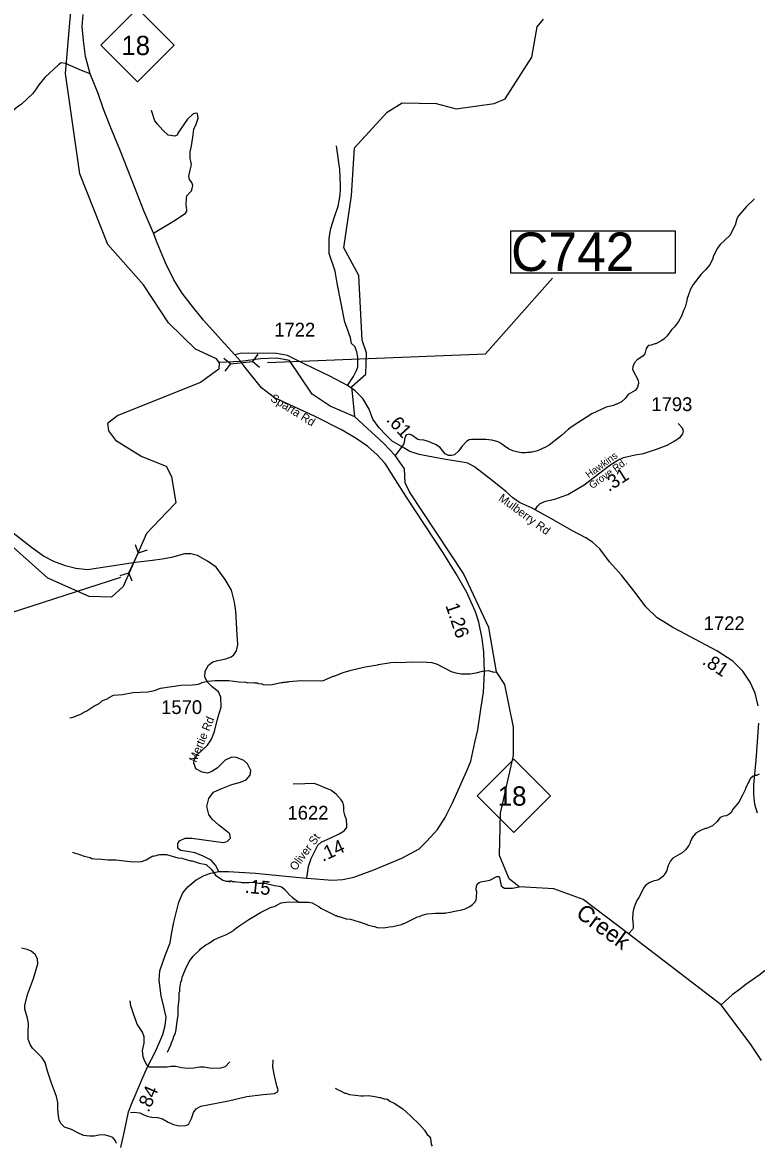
# Model space of a CAD drawing. Extents: x 1248089 to 1457196, y 820910 to 988753.
# Drawn here: x 1350937 to 1357600, y 918442 to 928641 of the extents above; entities that cross this region are included whole.
import ezdxf

# ---------------------------------------------------------------- set-up
doc = ezdxf.new("R2010")
doc.units = 0
for name, color, linetype in [('Exist Hydrographic Creek Single Shore', 7, 'Continuous'), ('Exist Hydrographic Misc Water Feature', 7, 'Continuous'), ('Exist Road Non-System Type 51', 7, 'Continuous'), ('Exist Road Primary NC Attributed', 7, 'Continuous'), ('Exist Road Primary NC Label', 7, 'Continuous'), ('Exist Road Primary NC Shield CELL', 7, 'Continuous'), ('Exist Road Primary NC Shield Number Label', 7, 'Continuous'), ('Exist Road Primary NC Structure Culvert CELL', 7, 'Continuous'), ('Exist Road Primary NC Structure Culvert Number Label', 7, 'Continuous'), ('Exist Road Secondary Structure Pipe CELL', 7, 'Continuous'), ('Exist Road Secondary Type 51 Attributed', 7, 'Continuous'), ('Exist Road Secondary Type 51 Label', 7, 'Continuous'), ('Prop CMT Slope Fill', 7, 'Continuous'), ('Prop GRAU CAT1 Cell', 7, 'Continuous'), ('Prop Lane Arrow CELL', 7, 'Continuous'), ('Prop Lane Lines', 7, 'Continuous'), ('Scratch_Level_4', 7, 'Continuous')]:
    doc.layers.add(name, color=color, linetype=linetype)

msp = doc.modelspace()

# ---------------------------------------------------------------- linework, layer by layer
at = {"layer": 'Exist Hydrographic Creek Single Shore'}
for points in [[(1352723, 925553), (1352698, 925587), (1352508, 925673), (1352264, 925914), (1352037, 926260), (1351712, 926624), (1351459, 927266), (1351328, 928178), (1351397, 928991), (1351488, 929324), (1351506, 929816), (1351411, 930018)], [(1353954, 925059), (1353927, 925336), (1354055, 925448), (1354059, 925642), (1354020, 925757), (1353991, 926342), (1353855, 926594), (1353923, 927069), (1353950, 927502), (1354249, 927827), (1354384, 927910), (1354692, 927904), (1354875, 927857), (1355218, 927906), (1355319, 927947), (1355561, 928326), (1355608, 928601), (1355668, 928672)], [(1352723, 925553), (1352720, 925494), (1352552, 925373), (1351802, 925073), (1351709, 924999), (1351717, 924933), (1351781, 924847), (1352020, 924701), (1352243, 924611), (1352290, 924518), (1352328, 924278), (1352249, 924193), (1352064, 924000), (1351850, 923519)], [(1353954, 925059), (1353731, 925156), (1353567, 925267), (1353360, 925571), (1353245, 925592), (1353098, 925588), (1352918, 925561), (1352723, 925553)], [(1357645, 919214), (1357548, 919360), (1357279, 919720), (1356437, 920366), (1356026, 920678), (1355761, 920775), (1355445, 920791), (1355354, 920865), (1355267, 921077), (1355276, 921461), (1355396, 921984), (1355393, 922243), (1355315, 922628), (1355240, 922745), (1355172, 923148), (1354942, 923637), (1354452, 924379), (1354411, 924459), (1354406, 924589), (1354319, 924708), (1354216, 924818), (1353954, 925059)], [(1351850, 923519), (1351746, 923421), (1351542, 923427), (1351168, 923595), (1350572, 924123)]]:
    msp.add_lwpolyline(points, dxfattribs=at)
at = {"layer": 'Exist Hydrographic Misc Water Feature'}
for points in [[(1357580, 927041), (1357575, 927034), (1357510, 926971), (1357438, 926885), (1357422, 926857), (1357408, 926801), (1357359, 926706), (1357271, 926624), (1357246, 926593), (1357210, 926522), (1357202, 926490), (1357175, 926437), (1357137, 926395), (1357097, 926356), (1357025, 926262), (1356995, 926207), (1356995, 926199), (1356983, 926175), (1356983, 926167), (1356970, 926135), (1356965, 926103), (1356952, 926056), (1356938, 926024), (1356920, 925973), (1356893, 925925), (1356856, 925878), (1356848, 925869)], [(1356848, 925869), (1356830, 925850), (1356789, 925795), (1356758, 925766), (1356734, 925749), (1356685, 925722), (1356677, 925722), (1356645, 925711), (1356623, 925709), (1356615, 925703), (1356600, 925680), (1356587, 925632), (1356567, 925610), (1356516, 925578), (1356489, 925546), (1356477, 925515), (1356476, 925491), (1356526, 925393), (1356529, 925361), (1356520, 925330), (1356512, 925314), (1356500, 925300), (1356435, 925263), (1356404, 925224), (1356374, 925195), (1356333, 925174), (1356325, 925174), (1356301, 925163), (1356236, 925148), (1356107, 925087), (1355935, 924979), (1355894, 924948), (1355831, 924891), (1355717, 924804), (1355685, 924784), (1355612, 924750), (1355564, 924739), (1355548, 924740), (1355540, 924736), (1355522, 924736), (1355507, 924732), (1355467, 924733), (1355436, 924738), (1355388, 924751), (1355348, 924768), (1355309, 924795), (1355277, 924822), (1355254, 924834), (1355198, 924847), (1355142, 924853), (1355014, 924855), (1354992, 924850), (1354968, 924837), (1354925, 924789), (1354898, 924750), (1354859, 924715), (1354835, 924708), (1354803, 924708), (1354775, 924723), (1354725, 924784), (1354685, 924809), (1354614, 924840), (1354582, 924849), (1354542, 924850), (1354526, 924854), (1354471, 924892), (1354447, 924902), (1354425, 924897), (1354417, 924889), (1354406, 924857), (1354406, 924841), (1354397, 924809), (1354319, 924708)], [(1352653, 922663), (1352684, 922666), (1352810, 922665), (1352902, 922653), (1352966, 922650), (1352982, 922645), (1353038, 922648), (1353046, 922644), (1353070, 922643), (1353078, 922639), (1353114, 922634), (1353122, 922630), (1353190, 922625), (1353286, 922647), (1353302, 922646), (1353310, 922650), (1353326, 922650), (1353334, 922654), (1353350, 922653), (1353358, 922657), (1353390, 922660), (1353471, 922664), (1353654, 922662), (1353671, 922666), (1353759, 922704), (1353767, 922704), (1353848, 922738), (1353921, 922760), (1354049, 922789), (1354162, 922807), (1354170, 922811), (1354282, 922828), (1354322, 922831), (1354378, 922830), (1354466, 922836), (1354608, 922833), (1354652, 922828), (1354702, 922815), (1354828, 922748), (1354872, 922735), (1354920, 922726), (1355000, 922726), (1355056, 922735), (1355112, 922750), (1355168, 922756), (1355217, 922740), (1355240, 922745)], [(1351367, 922326), (1351399, 922333), (1351480, 922367), (1351488, 922375), (1351521, 922390), (1351577, 922425), (1351586, 922433), (1351634, 922456), (1351663, 922483), (1351715, 922502), (1351717, 922507), (1351764, 922533), (1351844, 922539), (1351940, 922557), (1352076, 922562), (1352137, 922576), (1352189, 922595), (1352374, 922623), (1352478, 922625), (1352510, 922628), (1352534, 922631), (1352570, 922646), (1352616, 922659), (1352653, 922663)], [(1357624, 921815), (1357600, 921802), (1357588, 921802), (1357570, 921797), (1357547, 921775), (1357501, 921688), (1357497, 921672), (1357474, 921625), (1357439, 921562), (1357389, 921499), (1357370, 921467), (1357348, 921448), (1357324, 921436), (1357300, 921433), (1357269, 921421), (1357241, 921382), (1357202, 921347), (1357145, 921320), (1357137, 921320), (1357099, 921307), (1357050, 921278), (1357015, 921239), (1357011, 921223), (1356999, 921199), (1356998, 921191), (1356986, 921168), (1356955, 921129), (1356924, 921099), (1356841, 921051), (1356819, 921028), (1356794, 920980), (1356785, 920940), (1356768, 920909), (1356750, 920885), (1356719, 920860), (1356703, 920852), (1356663, 920843), (1356625, 920828), (1356594, 920805), (1356582, 920789), (1356532, 920694), (1356519, 920678), (1356507, 920655), (1356486, 920599), (1356477, 920559), (1356475, 920495), (1356479, 920487), (1356479, 920463), (1356482, 920455), (1356482, 920415), (1356475, 920403), (1356437, 920366)], [(1351393, 921107), (1351416, 921097), (1351440, 921092), (1351456, 921084), (1351496, 921071), (1351552, 921058), (1351567, 921049), (1351595, 921045), (1351658, 921044), (1351715, 921038), (1351784, 921038), (1351915, 921022), (1351987, 921020), (1352019, 921023), (1352059, 921036), (1352120, 921073), (1352127, 921071), (1352184, 921085), (1352244, 921084), (1352348, 921056), (1352383, 921051), (1352463, 921029), (1352479, 921029), (1352542, 921008), (1352606, 920994), (1352654, 920950), (1352690, 920899), (1352755, 920851), (1352787, 920842), (1352811, 920842), (1352819, 920837), (1352827, 920845), (1352835, 920845), (1352843, 920841), (1352865, 920840), (1352879, 920836), (1352919, 920835), (1352927, 920831), (1352991, 920830), (1353031, 920833), (1353082, 920824), (1353137, 920824), (1353226, 920804), (1353266, 920799), (1353290, 920791), (1353317, 920772), (1353360, 920719), (1353388, 920695), (1353445, 920652)], [(1353445, 920652), (1353533, 920653), (1353553, 920649), (1353567, 920645), (1353630, 920611), (1353646, 920599), (1353748, 920545), (1353780, 920532), (1353788, 920532), (1353804, 920523), (1353812, 920523), (1353875, 920502), (1353915, 920497), (1353995, 920475), (1354011, 920467), (1354058, 920454), (1354074, 920445), (1354134, 920432), (1354158, 920423), (1354218, 920418), (1354266, 920429), (1354298, 920432), (1354378, 920451), (1354395, 920458), (1354403, 920458), (1354524, 920519), (1354540, 920523), (1354564, 920534), (1354612, 920545), (1354685, 920552), (1354773, 920554), (1354781, 920557), (1354821, 920561), (1354861, 920572), (1354925, 920582), (1354957, 920593), (1354998, 920613), (1355022, 920630), (1355043, 920652), (1355055, 920675), (1355060, 920699), (1355061, 920747), (1355057, 920763), (1355058, 920799), (1355066, 920815), (1355083, 920831), (1355099, 920838), (1355179, 920852), (1355244, 920887), (1355260, 920885), (1355266, 920878), (1355271, 920862), (1355275, 920830), (1355284, 920802), (1355298, 920790), (1355314, 920781), (1355386, 920780), (1355445, 920791)], [(1352253, 919290), (1352287, 919362), (1352287, 919370), (1352308, 919417), (1352308, 919425), (1352325, 919465), (1352334, 919497), (1352342, 919573), (1352352, 919624), (1352350, 919696), (1352360, 919772), (1352361, 919830), (1352365, 919844), (1352366, 919870), (1352375, 919926), (1352383, 919947), (1352388, 919971), (1352426, 920066), (1352455, 920118), (1352488, 920161), (1352547, 920220), (1352554, 920229), (1352602, 920266), (1352627, 920278), (1352675, 920309), (1352728, 920336), (1352788, 920358), (1352849, 920393), (1352852, 920398), (1352892, 920428), (1352991, 920496), (1353097, 920559), (1353190, 920605), (1353234, 920616), (1353239, 920622), (1353287, 920647), (1353351, 920654), (1353445, 920652)], [(1357681, 920036), (1357632, 919996), (1357502, 919904), (1357476, 919885), (1357454, 919864), (1357378, 919811), (1357279, 919720)], [(1353777, 918964), (1353802, 918948), (1353818, 918943), (1353865, 918918), (1353873, 918918), (1353905, 918905), (1354009, 918893), (1354032, 918893), (1354077, 918898), (1354136, 918888), (1354179, 918878), (1354184, 918879), (1354229, 918863), (1354244, 918866), (1354271, 918845), (1354311, 918828), (1354390, 918776), (1354461, 918713), (1354542, 918632), (1354586, 918582), (1354611, 918544), (1354628, 918527), (1354640, 918509), (1354643, 918477), (1354647, 918469), (1354647, 918453), (1354655, 918437)]]:
    msp.add_lwpolyline(points, dxfattribs=at)
at = {"layer": 'Exist Road Non-System Type 51'}
for points in [[(1351551, 928176), (1351474, 928204), (1351328, 928269), (1351289, 928274), (1351265, 928257), (1351141, 928141), (1351086, 928075), (1351057, 928029), (1351028, 927993), (1350929, 927899), (1350889, 927871), (1350851, 927839), (1350817, 927789), (1350783, 927736), (1350771, 927684), (1350775, 927633)], [(1352126, 926727), (1352322, 926847), (1352416, 926908), (1352430, 926926), (1352428, 926940), (1352423, 926989), (1352425, 927043), (1352430, 927068), (1352457, 927097), (1352472, 927113), (1352479, 927133), (1352484, 927162), (1352475, 927189), (1352455, 927216), (1352448, 927246), (1352460, 927300), (1352472, 927349), (1352467, 927381), (1352460, 927405), (1352460, 927467), (1352472, 927521), (1352484, 927599), (1352494, 927673), (1352514, 927719), (1352531, 927771), (1352529, 927793), (1352526, 927813), (1352506, 927818), (1352484, 927808), (1352435, 927764), (1352349, 927636), (1352345, 927621), (1352320, 927609), (1352259, 927619), (1352212, 927663), (1352163, 927719), (1352138, 927749), (1352109, 927842)], [(1353887, 925345), (1353943, 925425), (1353970, 925481), (1353980, 925515), (1353982, 925533), (1353980, 925601), (1353972, 925650), (1353953, 925697), (1353923, 925727), (1353916, 925776), (1353879, 925879), (1353862, 925920), (1353793, 926275), (1353776, 926383), (1353722, 926543), (1353720, 926624), (1353722, 926683), (1353737, 926769), (1353771, 926877), (1353803, 926974), (1353818, 927055), (1353823, 927114), (1353823, 927165), (1353818, 927305), (1353788, 927521)], [(1353863, 921444), (1353855, 921479), (1353855, 921520), (1353844, 921560), (1353829, 921582), (1353784, 921632), (1353736, 921669), (1353706, 921683), (1353682, 921692), (1353626, 921715), (1353585, 921730), (1353501, 921728), (1353394, 921725)], [(1351791, 918461), (1351783, 918484), (1351758, 918514), (1351724, 918528), (1351680, 918541), (1351632, 918537), (1351588, 918528), (1351546, 918528), (1351492, 918535), (1351435, 918562), (1351381, 918587), (1351320, 918610), (1351289, 918639), (1351270, 918673), (1351263, 918713), (1351259, 918771), (1351259, 918834), (1351247, 918889), (1351201, 919010), (1351165, 919117), (1351144, 919197), (1351117, 919239), (1351027, 919327), (1351006, 919361), (1350989, 919409), (1350989, 919470), (1350993, 919551), (1350983, 919600), (1350958, 919681), (1350958, 919715), (1350983, 919813), (1351037, 919958), (1351062, 920040), (1351077, 920092), (1351075, 920138), (1351054, 920178), (1351016, 920208), (1350981, 920224), (1350930, 920235)], [(1352087, 919153), (1352068, 919170), (1352047, 919210), (1352034, 919249), (1352028, 919306), (1352041, 919371), (1352041, 919428), (1352026, 919472), (1351978, 919545), (1351944, 919639), (1351921, 919711), (1351915, 919755)], [(1351919, 918742), (1351946, 918744), (1352003, 918740), (1352034, 918723), (1352070, 918709), (1352112, 918700), (1352162, 918696), (1352208, 918686), (1352260, 918654), (1352309, 918633), (1352359, 918621), (1352418, 918623), (1352445, 918633), (1352472, 918688), (1352489, 918742), (1352514, 918776), (1352556, 918799), (1352635, 918815), (1352807, 918849), (1352973, 918887), (1353123, 918906), (1353224, 918916), (1353251, 918929), (1353257, 918948), (1353247, 918985), (1353224, 919075), (1353211, 919153), (1353214, 919222)], [(1352820, 919201), (1352776, 919157), (1352736, 919145), (1352656, 919143), (1352583, 919153), (1352545, 919155), (1352493, 919145), (1352439, 919143), (1352380, 919149), (1352328, 919161), (1352288, 919161), (1352250, 919153), (1352087, 919153)]]:
    msp.add_lwpolyline(points, dxfattribs=at)
at = {"layer": 'Exist Road Primary NC Attributed'}
for points in [[(1352864, 925624), (1352741, 925758), (1352581, 925939), (1352468, 926077), (1352388, 926182), (1352310, 926305), (1352235, 926458), (1352160, 926639), (1352126, 926727), (1352040, 926931), (1351955, 927149), (1351827, 927473), (1351734, 927698), (1351672, 927855), (1351624, 927996), (1351551, 928176), (1351509, 928332), (1351491, 928477), (1351479, 928605), (1351489, 928712)], [(1353519, 920871), (1353753, 920852), (1353844, 920857), (1353946, 920880), (1354128, 920945), (1354380, 921052), (1354539, 921136), (1354609, 921206), (1354706, 921313), (1354773, 921422), (1354841, 921553), (1354971, 921845), (1355007, 921934), (1355043, 922101), (1355070, 922218), (1355098, 922405), (1355122, 922558), (1355132, 922737), (1355124, 922925), (1355109, 923047), (1355080, 923196), (1355049, 923288), (1354971, 923465), (1354875, 923635), (1354755, 923825), (1354422, 924329), (1354230, 924635), (1354157, 924714), (1354071, 924789), (1353967, 924862), (1353839, 924938), (1353587, 925065), (1353226, 925233), (1353106, 925324), (1352958, 925509), (1352918, 925561), (1352864, 925624)], [(1351829, 918424), (1351864, 918572), (1351901, 918747), (1351934, 918832), (1352021, 919038), (1352072, 919156), (1352144, 919296), (1352212, 919450), (1352232, 919533), (1352242, 919608), (1352222, 919703), (1352195, 919801), (1352177, 919944), (1352185, 920029), (1352232, 920167), (1352277, 920283), (1352290, 920363), (1352310, 920471), (1352358, 920652), (1352392, 920738), (1352437, 920791), (1352513, 920856), (1352588, 920894), (1352646, 920916), (1352720, 920931)], [(1352720, 920931), (1352807, 920932), (1353052, 920916), (1353388, 920882), (1353519, 920871)]]:
    msp.add_lwpolyline(points, dxfattribs=at)
at = {"layer": 'Exist Road Primary NC Shield CELL'}
for points in [[(1351648, 928434), (1351981, 928767), (1352314, 928434), (1351981, 928101)], [(1355065, 921619), (1355398, 921952), (1355731, 921619), (1355398, 921286)]]:
    msp.add_lwpolyline(points, close=True, dxfattribs=at)
at = {"layer": 'Exist Road Primary NC Structure Culvert CELL'}
for p, q in [((1352764, 925594), (1352828, 925541)), ((1352777, 925474), (1352828, 925541)), ((1352828, 925541), (1353025, 925562)), ((1353075, 925629), (1353025, 925562)), ((1353088, 925508), (1353025, 925562))]:
    msp.add_line(p, q, dxfattribs=at)
at = {"layer": 'Exist Road Primary NC Structure Culvert Number Label'}
msp.add_lwpolyline([(1355369, 926748), (1356863, 926748), (1356863, 926364), (1355369, 926364)], close=True, dxfattribs=at)
msp.add_lwpolyline([(1353162, 925554), (1355140, 925633), (1355747, 926319)], dxfattribs=at)
at = {"layer": 'Exist Road Secondary Structure Pipe CELL'}
for p, q in [((1351904, 923644), (1351989, 923823)), ((1351959, 923901), (1351989, 923823)), ((1352069, 923849), (1351989, 923823)), ((1351825, 923618), (1351904, 923644)), ((1351934, 923567), (1351904, 923644))]:
    msp.add_line(p, q, dxfattribs=at)
at = {"layer": 'Exist Road Secondary Type 51 Attributed'}
for points in [[(1355591, 924216), (1355563, 924230), (1355450, 924283), (1355387, 924323), (1355325, 924381), (1355201, 924483), (1355040, 924606), (1354980, 924638), (1354912, 924651), (1354779, 924671), (1354681, 924691), (1354539, 924719), (1354453, 924744), (1354378, 924789), (1354294, 924838), (1354236, 924896), (1354176, 924961), (1354118, 925039), (1354085, 925129), (1354028, 925227), (1353958, 925295), (1353887, 925345), (1353727, 925430), (1353501, 925538), (1353343, 925616), (1353243, 925636), (1352985, 925639), (1352912, 925634), (1352864, 925624)], [(1355591, 924216), (1355613, 924248), (1355638, 924273), (1355684, 924293), (1355769, 924313), (1355837, 924336), (1355887, 924353), (1356037, 924443), (1356270, 924622), (1356341, 924667), (1356393, 924692), (1356499, 924715), (1356574, 924727), (1356694, 924765), (1356789, 924802), (1356860, 924843), (1356911, 924879), (1356931, 924905), (1356937, 924930), (1356929, 924957), (1356889, 925000)], [(1357615, 922434), (1357587, 922551), (1357543, 922650), (1357475, 922749), (1357385, 922842), (1357241, 922936), (1356905, 923112), (1356841, 923147), (1356760, 923198), (1356698, 923233), (1356595, 923333), (1356499, 923466), (1356374, 923622), (1356267, 923744), (1356177, 923861), (1356112, 923922), (1356052, 923962), (1355924, 924027), (1355761, 924122), (1355591, 924216)], [(1352720, 920931), (1352690, 920988), (1352651, 921033), (1352579, 921069), (1352504, 921099), (1352435, 921114), (1352372, 921123), (1352348, 921144), (1352348, 921186), (1352363, 921210), (1352414, 921234), (1352474, 921234), (1352630, 921213), (1352759, 921195), (1352795, 921204), (1352825, 921234), (1352819, 921273), (1352789, 921297), (1352720, 921351), (1352660, 921405), (1352630, 921450), (1352612, 921522), (1352630, 921595), (1352672, 921652), (1352732, 921679), (1352837, 921721), (1352915, 921741), (1352969, 921762), (1353005, 921807), (1353011, 921849), (1352981, 921909), (1352948, 921939), (1352879, 921966), (1352839, 921969), (1352776, 921942), (1352704, 921870), (1352650, 921837), (1352617, 921825), (1352569, 921834), (1352512, 921864), (1352494, 921918), (1352500, 921957), (1352530, 921996), (1352617, 922077), (1352653, 922134), (1352680, 922203), (1352711, 922325), (1352741, 922424), (1352738, 922514), (1352717, 922562), (1352660, 922607), (1352615, 922652), (1352594, 922700), (1352597, 922751), (1352627, 922805), (1352666, 922835), (1352711, 922847), (1352783, 922862), (1352831, 922880), (1352855, 922898), (1352879, 922934), (1352891, 922992), (1352885, 923079), (1352873, 923294), (1352861, 923378), (1352834, 923486), (1352777, 923582), (1352696, 923696), (1352618, 923750), (1352576, 923774), (1352526, 923800), (1352466, 923815), (1352408, 923815), (1352291, 923782), (1352204, 923767), (1352117, 923755), (1351964, 923737), (1351529, 923669), (1351421, 923683), (1351328, 923706), (1351222, 923746), (1351127, 923794), (1351019, 923873), (1350768, 924069)], [(1357608, 921461), (1357584, 921540), (1357576, 921630), (1357576, 921717), (1357598, 921942), (1357621, 922278)], [(1353519, 920871), (1353535, 920975), (1353558, 921048), (1353618, 921170), (1353649, 921196), (1353735, 921236), (1353813, 921272), (1353858, 921301), (1353881, 921332), (1353881, 921348), (1353878, 921400), (1353863, 921444)]]:
    msp.add_lwpolyline(points, dxfattribs=at)
at = {"layer": 'Prop Lane Arrow CELL'}
msp.add_lwpolyline([(1351826, 923602), (1350721, 923245), (1348663, 923075)], dxfattribs=at)

# ---------------------------------------------------------------- texts
at = {"layer": 'Exist Road Primary NC Label'}
msp.add_text('Sparta Rd', height=75, rotation=327.9548, dxfattribs=at).set_placement((1353182, 925210))
at = {"layer": 'Exist Road Primary NC Shield Number Label'}
for p in [(1351835, 928345), (1355252, 921529)]:
    msp.add_text('18', height=175, dxfattribs=at).set_placement(p)
at = {"layer": 'Exist Road Primary NC Structure Culvert Number Label'}
msp.add_text('C742', height=350, dxfattribs=at).set_placement((1355373, 926384))
at = {"layer": 'Exist Road Secondary Type 51 Label'}
for s, height, rotation, p in [('Hawkins', 65.6, 35.7807, (1356077, 924500)), ('Grove Rd.', 65.6, 35.7807, (1356109, 924402)), ('Mulberry Rd', 75, 323.7105, (1355253, 924307)), ('Mertie Rd', 75, 67.6881, (1352515, 921916)), ('Oliver St', 75, 53.5943, (1353416, 920932))]:
    msp.add_text(s, height=height, rotation=rotation, dxfattribs=at).set_placement(p)
at = {"layer": 'Prop CMT Slope Fill'}
for s, rotation, p in [('1.26', 288.5681, (1354775, 923347)), ('.15', 354.2404, (1352952, 920739)), ('.84', 66.9014, (1352083, 918737))]:
    msp.add_text(s, height=125, rotation=rotation, dxfattribs=at).set_placement(p)
at = {"layer": 'Prop GRAU CAT1 Cell'}
for s, rotation, p in [('.61', 312.6878, (1354233, 925028)), ('.31', 32.7554, (1356259, 924375)), ('.81', 326.8006, (1357100, 922820)), ('.14', 24.4627, (1353663, 921018))]:
    msp.add_text(s, height=125, rotation=rotation, dxfattribs=at).set_placement(p)
at = {"layer": 'Prop Lane Lines'}
for s, p in [('1722', (1353223, 925789)), ('1793', (1356646, 925112)), ('1722', (1357121, 923123)), ('1570', (1352196, 922361)), ('1622', (1353343, 921402))]:
    msp.add_text(s, height=125, dxfattribs=at).set_placement(p)
at = {"layer": 'Scratch_Level_4'}
msp.add_text('Creek', height=150, rotation=323.7889, dxfattribs=at).set_placement((1355951, 920528))

doc.saveas('drawing.dxf')
